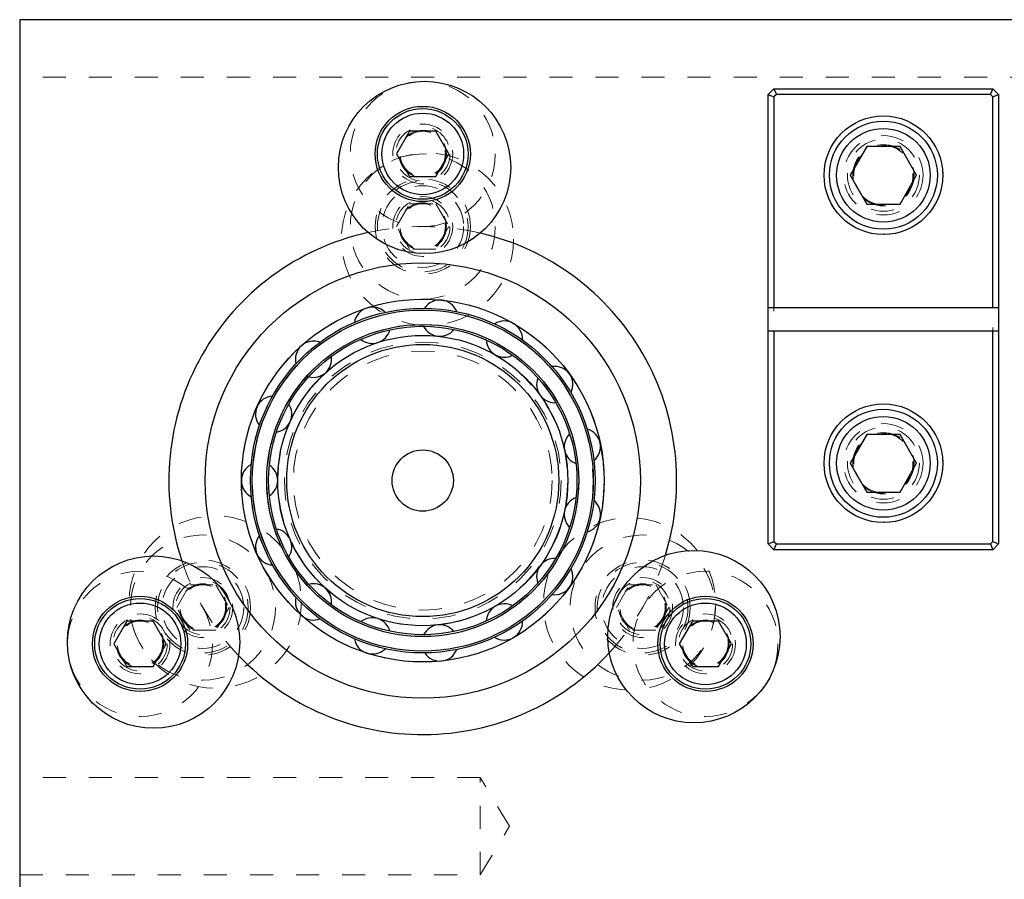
# Model space of a CAD drawing. Header units: inches. Extents: x 1880 to 2363, y -453 to -54.
# Tile 746 of 1056: x 1976.97 to 1981.24, y -64.1 to -60.37. Entities that reach past the tile are written whole.
import ezdxf

# ---------------------------------------------------------------- set-up
doc = ezdxf.new("R2010")
doc.units = ezdxf.units.IN
doc.header["$LTSCALE"] = 0.5
doc.header["$MEASUREMENT"] = 0
doc.linetypes.add('HIDDEN', pattern=[0.225, 0.15, -0.075])
for name, color, linetype in [('DSS-M-S', 53, 'Continuous'), ('DST-M-S', 53, 'Continuous'), ('SVD-M-S', 8, 'Continuous'), ('SVF-M-S', 8, 'Continuous')]:
    doc.layers.add(name, color=color, linetype=linetype)

msp = doc.modelspace()

# ---------------------------------------------------------------- linework, layer by layer
at = {"layer": 'DSS-M-S', "linetype": 'Continuous', "lineweight": 25}
for p, q in [((1976.96606, -60.36607), (1976.96606, -73.10307)), ((1989.46606, -60.36607), (1976.96606, -60.36607)), ((1980.21606, -60.69107), (1980.24106, -60.66607)), ((1980.21606, -62.64107), (1980.21606, -60.69107)), ((1980.21606, -60.69107), (1980.24106, -60.70142)), ((1980.24106, -60.66607), (1980.25141, -60.69107)), ((1980.24106, -60.66607), (1981.19106, -60.66607)), ((1980.25141, -60.69107), (1980.24106, -60.70142)), ((1980.24106, -60.70142), (1980.24106, -61.61607)), ((1981.1807, -60.69107), (1980.25141, -60.69107)), ((1981.1807, -60.69107), (1981.19106, -60.66607)), ((1981.19106, -60.70142), (1981.1807, -60.69107)), ((1981.19106, -60.66607), (1981.21606, -60.69107)), ((1981.19106, -60.70142), (1981.21606, -60.69107)), ((1981.19106, -61.61607), (1981.19106, -60.70142)), ((1981.21606, -60.69107), (1981.21606, -62.64107)), ((1981.21606, -61.61607), (1980.21606, -61.61607)), ((1980.21606, -61.71607), (1981.21606, -61.71607)), ((1980.24106, -61.71607), (1980.24106, -62.63071)), ((1981.19106, -62.63071), (1981.19106, -61.71607)), ((1980.21606, -62.64107), (1980.24106, -62.63071)), ((1980.24106, -62.66607), (1980.21606, -62.64107)), ((1980.24106, -62.63071), (1980.25141, -62.64107)), ((1980.24106, -62.66607), (1980.25141, -62.64107)), ((1981.19106, -62.66607), (1980.24106, -62.66607)), ((1980.25141, -62.64107), (1981.1807, -62.64107)), ((1981.1807, -62.64107), (1981.19106, -62.63071)), ((1981.1807, -62.64107), (1981.19106, -62.66607)), ((1981.19106, -62.63071), (1981.21606, -62.64107)), ((1981.21606, -62.64107), (1981.19106, -62.66607))]:
    msp.add_line(p, q, dxfattribs=at)
at = {"layer": 'DSS-M-S', "linetype": 'HIDDEN', "lineweight": 18}
for p, q in [((1983.36606, -60.61607), (1976.96606, -60.61607)), ((1978.06416, -62.73292), (1978.06866, -62.73304)), ((1978.96606, -63.65512), (1976.96606, -63.65512)), ((1978.96606, -64.07702), (1978.96606, -63.65512)), ((1979.09281, -63.86607), (1978.96606, -63.65512)), ((1978.96606, -64.07702), (1979.09281, -63.86607)), ((1976.96606, -64.07702), (1978.96606, -64.07702))]:
    msp.add_line(p, q, dxfattribs=at)
for centre, radius in [((1980.71606, -61.04107), 0.2575), ((1978.71606, -60.94874), 0.09843), ((1980.71606, -61.04107), 0.172), ((1980.71606, -61.04107), 0.1285), ((1978.71606, -62.36607), 0.74016), ((1978.71606, -62.36607), 0.67717), ((1980.71606, -62.29107), 0.2575), ((1980.71606, -62.29107), 0.172), ((1980.71606, -62.29107), 0.1285), ((1977.48862, -63.07473), 0.09843), ((1979.9435, -63.07473), 0.09843)]:
    msp.add_circle(centre, radius, dxfattribs=at)
at = {"layer": 'DSS-M-S', "linetype": 'Continuous', "lineweight": 25}
for radius in [0.94488, 0.7874, 0.74803, 0.74016, 0.67717, 0.66929]:
    msp.add_circle((1978.71606, -62.36607), radius, dxfattribs=at)
for centre, radius, start, end in [((1978.71606, -62.36607), 1.10236, 102.44658, 198.40036), ((1978.71606, -62.36607), 1.10236, 342.88532, 76.90159), ((1978.79013, -61.66129), 0.07874, 21.55885, 146.69052), ((1978.49707, -61.69209), 0.07874, 45.54405, 170.69474), ((1979.07039, -61.75235), 0.07874, 357.5709, 122.68784), ((1978.49707, -61.69209), 0.07874, 230.98449, 345.17132), ((1978.79013, -61.66129), 0.07874, 207.00596, 321.17002), ((1978.24187, -61.83943), 0.07874, 69.52617, 194.70013), ((1979.07039, -61.75235), 0.07874, 183.0241, 297.17084), ((1978.24187, -61.83943), 0.07874, 255.1572, 9.17438), ((1979.28938, -61.94952), 0.07874, 333.58053, 98.68701), ((1979.28938, -61.94952), 0.07874, 159.03925, 270), ((1978.06866, -62.07783), 0.07874, 93.70653, 218.70638), ((1978.06866, -62.07783), 0.07874, 279.10081, 33.17888), ((1979.40923, -62.21873), 0.07874, 309.58809, 74.68868), ((1979.40923, -62.21873), 0.07874, 135.05174, 249.22792), ((1978.0074, -62.36607), 0.07874, 117.68554, 242.71312), ((1978.0074, -62.36607), 0.07874, 303.09688, 57.18447), ((1979.40923, -62.5134), 0.07874, 111.06191, 225.22581), ((1979.40923, -62.5134), 0.07874, 285.59392, 50.68904), ((1978.06866, -62.6543), 0.07874, 327.09338, 81.19082), ((1978.06866, -62.6543), 0.07874, 141.66796, 266.72039), ((1979.28938, -62.78261), 0.07874, 87.07011, 201.22206), ((1979.28938, -62.78261), 0.07874, 261.60878, 26.69692), ((1978.24187, -62.8927), 0.07874, 351.08995, 105.1976), ((1978.24187, -62.8927), 0.07874, 165.65345, 290.73979), ((1979.07039, -62.97978), 0.07874, 63.07667, 177.21702), ((1978.49707, -63.04004), 0.07874, 15.08625, 129.20445), ((1978.79013, -63.07084), 0.07874, 39.08194, 153.21103), ((1979.07039, -62.97978), 0.07874, 237.62492, 2.70804), ((1978.49707, -63.04004), 0.07874, 189.64167, 314.73263), ((1978.71606, -62.36607), 1.10236, 223.52136, 317.29221), ((1978.79013, -63.07084), 0.07874, 213.63227, 338.72218)]:
    msp.add_arc(centre, radius, start, end, dxfattribs=at)
at = {"layer": 'DSS-M-S', "linetype": 'HIDDEN', "lineweight": 18}
for start, end in [(76.90159, 102.44658), (198.40036, 223.52136), (317.29221, 342.88532)]:
    msp.add_arc((1978.71606, -62.36607), 1.10236, start, end, dxfattribs=at)
at = {"layer": 'DST-M-S', "linetype": 'Continuous', "lineweight": 25}
for p, q in [((1976.96606, -60.36607), (1976.96606, -74.36607)), ((1989.46606, -60.36607), (1976.96606, -60.36607))]:
    msp.add_line(p, q, dxfattribs=at)
at = {"layer": 'DST-M-S', "linetype": 'HIDDEN', "lineweight": 18}
for p, q in [((1980.24106, -60.66607), (1980.21606, -60.69107)), ((1980.21606, -60.69107), (1980.21606, -62.64107)), ((1980.24106, -60.70142), (1980.21606, -60.69107)), ((1981.19106, -60.66607), (1980.24106, -60.66607)), ((1980.25141, -60.69107), (1980.24106, -60.66607)), ((1980.24106, -60.70142), (1980.25141, -60.69107)), ((1980.24106, -62.63071), (1980.24106, -60.70142)), ((1980.25141, -60.69107), (1981.1807, -60.69107)), ((1981.1807, -60.69107), (1981.19106, -60.66607)), ((1981.1807, -60.69107), (1981.19106, -60.70142)), ((1981.21606, -60.69107), (1981.19106, -60.66607)), ((1981.19106, -60.70142), (1981.21606, -60.69107)), ((1981.19106, -60.70142), (1981.19106, -62.63071)), ((1981.21606, -62.64107), (1981.21606, -60.69107)), ((1980.21606, -62.64107), (1980.24106, -62.63071)), ((1980.21606, -62.64107), (1980.24106, -62.66607)), ((1980.25141, -62.64107), (1980.24106, -62.63071)), ((1980.24106, -62.66607), (1980.25141, -62.64107)), ((1980.24106, -62.66607), (1981.19106, -62.66607)), ((1981.1807, -62.64107), (1980.25141, -62.64107)), ((1981.19106, -62.63071), (1981.1807, -62.64107)), ((1981.19106, -62.66607), (1981.1807, -62.64107)), ((1981.21606, -62.64107), (1981.19106, -62.63071)), ((1981.19106, -62.66607), (1981.21606, -62.64107)), ((1978.96606, -63.65512), (1976.96606, -63.65512)), ((1978.96606, -64.07702), (1978.96606, -63.65512)), ((1979.09281, -63.86607), (1978.96606, -63.65512)), ((1978.96606, -64.07702), (1979.09281, -63.86607)), ((1976.96606, -64.07702), (1978.96606, -64.07702))]:
    msp.add_line(p, q, dxfattribs=at)
at = {"layer": 'DST-M-S', "linetype": 'Continuous', "lineweight": 25}
for centre, radius in [((1980.71606, -61.04107), 0.2575), ((1978.71606, -62.36607), 0.62992), ((1980.71606, -62.29107), 0.2575)]:
    msp.add_circle(centre, radius, dxfattribs=at)
at = {"layer": 'DST-M-S', "linetype": 'HIDDEN', "lineweight": 18}
for centre, radius in [((1980.71606, -61.04107), 0.172), ((1980.71606, -61.04107), 0.1285), ((1978.71606, -61.2637), 0.09843), ((1980.71606, -62.29107), 0.172), ((1980.71606, -62.29107), 0.1285), ((1977.76139, -62.91725), 0.09843), ((1979.67073, -62.91725), 0.09843)]:
    msp.add_circle(centre, radius, dxfattribs=at)
at = {"layer": 'SVD-M-S', "linetype": 'Continuous', "lineweight": 25}
for p, q in [((1978.65923, -60.85032), (1978.60241, -60.94874)), ((1978.77288, -60.85032), (1978.65923, -60.85032)), ((1978.82971, -60.94874), (1978.77288, -60.85032)), ((1978.60241, -60.94874), (1978.65923, -61.04717)), ((1978.77288, -61.04717), (1978.82971, -60.94874)), ((1978.65923, -61.04717), (1978.77288, -61.04717)), ((1977.4318, -62.9763), (1977.37497, -63.07473)), ((1977.54545, -62.9763), (1977.4318, -62.9763)), ((1977.60227, -63.07473), (1977.54545, -62.9763)), ((1979.88667, -62.9763), (1979.82984, -63.07473)), ((1980.00032, -62.9763), (1979.88667, -62.9763)), ((1980.05715, -63.07473), (1980.00032, -62.9763)), ((1977.37497, -63.07473), (1977.4318, -63.17315)), ((1977.54545, -63.17315), (1977.60227, -63.07473)), ((1979.82984, -63.07473), (1979.88667, -63.17315)), ((1980.00032, -63.17315), (1980.05715, -63.07473)), ((1977.4318, -63.17315), (1977.54545, -63.17315)), ((1979.88667, -63.17315), (1980.00032, -63.17315))]:
    msp.add_line(p, q, dxfattribs=at)
at = {"layer": 'SVD-M-S', "linetype": 'HIDDEN', "lineweight": 18}
for p, q in [((1980.57172, -61.04107), (1980.64389, -60.91607)), ((1980.64389, -60.91607), (1980.78823, -60.91607)), ((1980.78823, -60.91607), (1980.8604, -61.04107)), ((1980.64389, -61.16607), (1980.57172, -61.04107)), ((1980.8604, -61.04107), (1980.78823, -61.16607)), ((1980.78823, -61.16607), (1980.64389, -61.16607)), ((1980.57172, -62.29107), (1980.64389, -62.16607)), ((1980.64389, -62.16607), (1980.78823, -62.16607)), ((1980.78823, -62.16607), (1980.8604, -62.29107)), ((1980.64389, -62.41607), (1980.57172, -62.29107)), ((1980.8604, -62.29107), (1980.78823, -62.41607)), ((1980.78823, -62.41607), (1980.64389, -62.41607))]:
    msp.add_line(p, q, dxfattribs=at)
at = {"layer": 'SVD-M-S', "linetype": 'Continuous', "lineweight": 25}
for centre, radius in [((1978.72379, -61.00729), 0.37402), ((1978.71606, -60.94874), 0.20669), ((1978.71606, -60.94874), 0.19685), ((1978.71606, -60.94874), 0.17717), ((1979.89344, -63.0434), 0.37402), ((1977.54721, -63.0673), 0.37402), ((1977.48862, -63.07473), 0.20669), ((1977.48862, -63.07473), 0.19685), ((1979.9435, -63.07473), 0.20669), ((1979.9435, -63.07473), 0.19685), ((1977.48862, -63.07473), 0.17717), ((1979.9435, -63.07473), 0.17717)]:
    msp.add_circle(centre, radius, dxfattribs=at)
at = {"layer": 'SVD-M-S', "linetype": 'HIDDEN', "lineweight": 18}
for centre, radius in [((1978.71606, -60.94874), 0.31496), ((1978.71606, -60.94874), 0.12992), ((1978.71606, -60.94874), 0.11811), ((1980.71606, -61.04107), 0.23438), ((1978.71606, -60.94874), 0.10289), ((1978.71606, -60.94874), 0.10262), ((1978.71606, -60.94874), 0.1021), ((1980.71606, -61.04107), 0.20312), ((1980.71606, -61.04107), 0.15625), ((1980.71606, -61.04107), 0.13297), ((1980.71606, -61.04107), 0.1327), ((1980.71606, -61.04107), 0.13218), ((1980.71606, -62.29107), 0.23438), ((1980.71606, -62.29107), 0.20312), ((1980.71606, -62.29107), 0.15625), ((1980.71606, -62.29107), 0.13297), ((1980.71606, -62.29107), 0.1327), ((1980.71606, -62.29107), 0.13218), ((1977.48862, -63.07473), 0.31496), ((1979.9435, -63.07473), 0.31496), ((1977.48862, -63.07473), 0.12992), ((1977.48862, -63.07473), 0.11811), ((1979.9435, -63.07473), 0.12992), ((1979.9435, -63.07473), 0.11811), ((1977.48862, -63.07473), 0.10289), ((1977.48862, -63.07473), 0.10262), ((1977.48862, -63.07473), 0.1021), ((1979.9435, -63.07473), 0.10289), ((1979.9435, -63.07473), 0.10262), ((1979.9435, -63.07473), 0.1021)]:
    msp.add_circle(centre, radius, dxfattribs=at)
at = {"layer": 'SVF-M-S', "linetype": 'Continuous', "lineweight": 25}
for p, q in [((1980.64389, -60.91607), (1980.57172, -61.04107)), ((1980.78823, -60.91607), (1980.64389, -60.91607)), ((1980.8604, -61.04107), (1980.78823, -60.91607)), ((1980.57172, -61.04107), (1980.64389, -61.16607)), ((1980.78823, -61.16607), (1980.8604, -61.04107)), ((1980.64389, -61.16607), (1980.78823, -61.16607)), ((1980.64389, -62.16607), (1980.57172, -62.29107)), ((1980.78823, -62.16607), (1980.64389, -62.16607)), ((1980.8604, -62.29107), (1980.78823, -62.16607)), ((1980.57172, -62.29107), (1980.64389, -62.41607)), ((1980.78823, -62.41607), (1980.8604, -62.29107)), ((1980.64389, -62.41607), (1980.78823, -62.41607))]:
    msp.add_line(p, q, dxfattribs=at)
at = {"layer": 'SVF-M-S', "linetype": 'HIDDEN', "lineweight": 18}
for p, q in [((1978.60241, -61.2637), (1978.65923, -61.16528)), ((1978.65923, -61.16528), (1978.77288, -61.16528)), ((1978.77288, -61.16528), (1978.82971, -61.2637)), ((1978.65923, -61.36213), (1978.60241, -61.2637)), ((1978.82971, -61.2637), (1978.77288, -61.36213)), ((1978.77288, -61.36213), (1978.65923, -61.36213)), ((1977.64773, -62.91725), (1977.70456, -62.81882)), ((1977.70456, -62.81882), (1977.81821, -62.81882)), ((1977.81821, -62.81882), (1977.87504, -62.91725)), ((1979.55708, -62.91725), (1979.61391, -62.81882)), ((1979.61391, -62.81882), (1979.72756, -62.81882)), ((1979.72756, -62.81882), (1979.78438, -62.91725)), ((1977.70456, -63.01567), (1977.64773, -62.91725)), ((1977.87504, -62.91725), (1977.81821, -63.01567)), ((1979.61391, -63.01567), (1979.55708, -62.91725)), ((1979.78438, -62.91725), (1979.72756, -63.01567)), ((1977.81821, -63.01567), (1977.70456, -63.01567)), ((1979.72756, -63.01567), (1979.61391, -63.01567))]:
    msp.add_line(p, q, dxfattribs=at)
at = {"layer": 'SVF-M-S', "linetype": 'Continuous', "lineweight": 25}
for centre, radius in [((1980.71606, -61.04107), 0.23438), ((1980.71606, -61.04107), 0.20312), ((1978.71606, -62.36607), 0.59055), ((1980.71606, -62.29107), 0.23438), ((1980.71606, -62.29107), 0.20312), ((1978.71606, -62.36607), 0.13287)]:
    msp.add_circle(centre, radius, dxfattribs=at)
at = {"layer": 'SVF-M-S', "linetype": 'HIDDEN', "lineweight": 18}
for centre, radius in [((1980.71606, -61.04107), 0.15625), ((1980.71606, -61.04107), 0.13297), ((1980.71606, -61.04107), 0.1327), ((1980.71606, -61.04107), 0.13218), ((1978.73664, -61.31906), 0.37402), ((1978.71606, -61.2637), 0.31496), ((1978.71606, -61.2637), 0.20669), ((1978.71606, -61.2637), 0.19685), ((1978.71606, -61.2637), 0.17717), ((1978.71606, -61.2637), 0.12992), ((1978.71606, -61.2637), 0.11811), ((1978.71606, -61.2637), 0.10289), ((1978.71606, -61.2637), 0.10262), ((1978.71606, -61.2637), 0.1021), ((1978.71606, -62.36607), 0.7874), ((1978.71606, -62.36607), 0.62932), ((1978.71606, -62.36607), 0.60095), ((1978.71606, -62.36607), 0.56218), ((1980.71606, -62.29107), 0.15625), ((1980.71606, -62.29107), 0.13297), ((1980.71606, -62.29107), 0.1327), ((1980.71606, -62.29107), 0.13218), ((1977.81533, -62.89322), 0.37402), ((1979.61388, -62.90127), 0.37402), ((1977.76139, -62.91725), 0.31496), ((1979.67073, -62.91725), 0.31496), ((1977.76139, -62.91725), 0.20669), ((1979.67073, -62.91725), 0.20669), ((1977.76139, -62.91725), 0.19685), ((1977.76139, -62.91725), 0.17717), ((1979.67073, -62.91725), 0.19685), ((1979.67073, -62.91725), 0.17717), ((1977.76139, -62.91725), 0.12992), ((1977.76139, -62.91725), 0.11811), ((1979.67073, -62.91725), 0.12992), ((1979.67073, -62.91725), 0.11811), ((1977.76139, -62.91725), 0.10289), ((1977.76139, -62.91725), 0.10262), ((1977.76139, -62.91725), 0.1021), ((1979.67073, -62.91725), 0.10289), ((1979.67073, -62.91725), 0.10262), ((1979.67073, -62.91725), 0.1021)]:
    msp.add_circle(centre, radius, dxfattribs=at)

doc.saveas('drawing.dxf')
